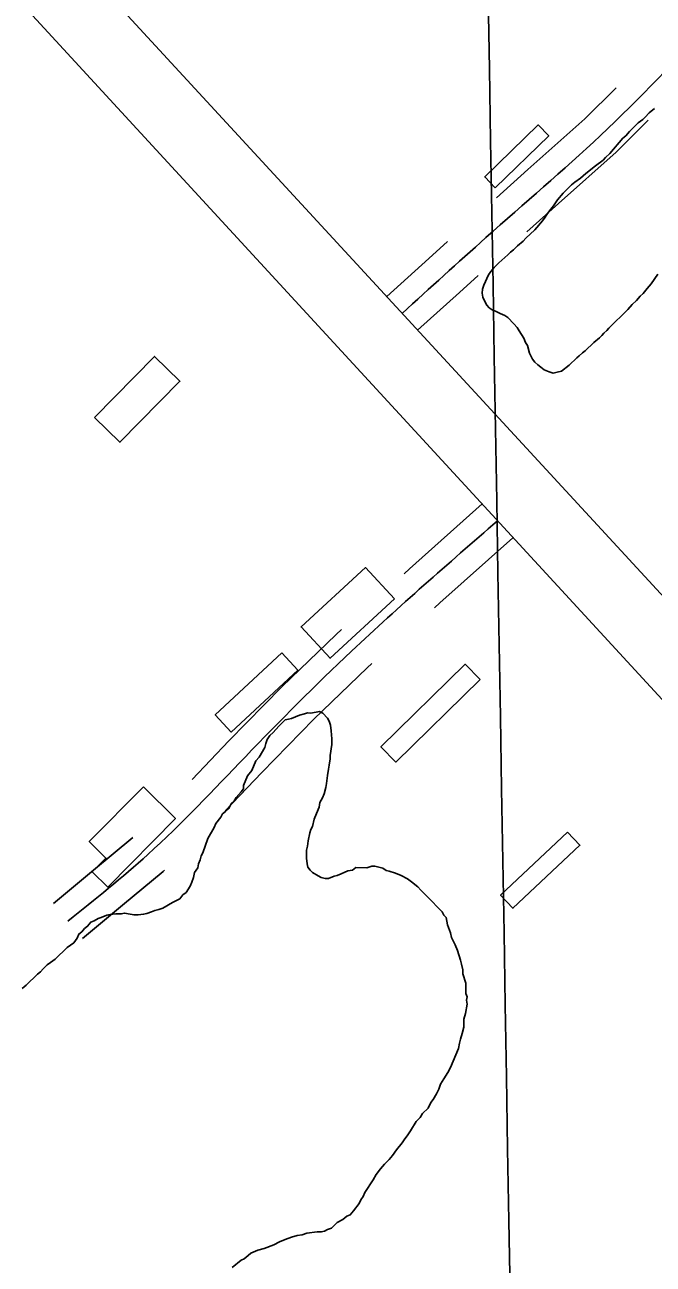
# Model space of a CAD drawing. Extents: x 3887375 to 3925618, y 296674 to 322633.
# Drawn here: x 3896576 to 3896989, y 306002 to 306817 of the extents above; entities that cross this region are included whole.
import ezdxf

# ---------------------------------------------------------------- set-up
doc = ezdxf.new("R2010")
doc.units = 0
for name, color, linetype in [('V-BLDG-OTLN', 7, 'Continuous'), ('V-GRID-MAJR', 7, 'Continuous'), ('V-RIVR-EDGE', 7, 'Continuous'), ('V-ROAD-CNTR', 7, 'Continuous'), ('V-SITE-VEGE', 7, 'Continuous')]:
    doc.layers.add(name, color=color, linetype=linetype)

msp = doc.modelspace()

# ---------------------------------------------------------------- linework, layer by layer
at = {"layer": 'V-BLDG-OTLN'}
for points in [[(3896885.04, 306709.77), (3896878.13, 306716.87), (3896913.29, 306751.08), (3896920.2, 306743.98)], [(3896621.7, 306558.81), (3896661.14, 306598.91), (3896677.81, 306582.51), (3896638.37, 306542.41)], [(3896818.72, 306439.43), (3896776.49, 306400.42), (3896757.42, 306421.06), (3896799.65, 306460.08)], [(3896744.66, 306404.01), (3896755.21, 306392.71), (3896711.55, 306351.96), (3896701, 306363.26)], [(3896875.1, 306386.45), (3896819.7, 306332.21), (3896809.86, 306342.26), (3896865.26, 306396.51)], [(3896653.75, 306315.91), (3896674.84, 306295.08), (3896630.29, 306250), (3896620.16, 306260.01), (3896629.18, 306269.13), (3896618.22, 306279.96)], [(3896932.59, 306286.16), (3896940.69, 306277.56), (3896896.67, 306236.12), (3896888.57, 306244.72)]]:
    msp.add_lwpolyline(points, close=True, dxfattribs=at)
at = {"layer": 'V-GRID-MAJR'}
msp.add_spline([(3896958.33, 302197.09), (3896856.11, 308255.12), (3896753.86, 314315.07), (3896651.61, 320375.03), (3896651.57, 320376.96)], degree=3, dxfattribs=at)
at = {"layer": 'V-RIVR-EDGE'}
msp.add_spline([(3894498.05, 310522.42), (3894530.03, 310496.11), (3894553.78, 310474.69), (3894579.94, 310451.31), (3894614.83, 310419.17), (3894633.24, 310400.67), (3894662.79, 310372.43), (3894685.08, 310353.44), (3894692.35, 310347.11), (3894709.79, 310328.13), (3894746.59, 310285.3), (3894785.84, 310252.18), (3894809.57, 310225.9), (3894830.41, 310205.45), (3894852.71, 310189.85), (3894866.75, 310171.85), (3894915.18, 310120.25), (3894950.06, 310083.74), (3894971.37, 310062.81), (3894999, 310039.43), (3895025.16, 310017.03), (3895052.79, 309992.68), (3895092.99, 309952.27), (3895110.91, 309932.8), (3895141.44, 309903.1), (3895188.91, 309855.88), (3895222.82, 309821.31), (3895255.75, 309784.32), (3895319.22, 309722.49), (3895350.7, 309688.42), (3895358.44, 309676.26), (3895364.73, 309669.44), (3895374.92, 309663.11), (3895388.97, 309650.44), (3895410.77, 309628.05), (3895448.54, 309583.28), (3895480.52, 309554.06), (3895503.76, 309527.78), (3895533.8, 309499.54), (3895577.4, 309454.75), (3895606.95, 309425.54), (3895653.45, 309378.81), (3895685.92, 309349.1), (3895719.83, 309314.54), (3895749.38, 309285.81), (3895790.55, 309242.49), (3895837.06, 309195.75), (3895863.69, 309164.12), (3895900.02, 309127.61), (3895944.1, 309081.37), (3895955.73, 309070.65), (3895974.63, 309054.58), (3896002.25, 309033.14), (3896032.78, 309003.93), (3896062.81, 308972.29), (3896082.67, 308950.39), (3896119.48, 308911.93), (3896139.34, 308892.46), (3896151.96, 308889.51), (3896163.12, 308883.66), (3896167.95, 308873.93), (3896170.35, 308862.27), (3896184.39, 308844.27), (3896211.03, 308816.04), (3896224.12, 308810.18), (3896236.73, 308802.37), (3896249.8, 308786.8), (3896255.61, 308776.59), (3896270.64, 308766.35), (3896280.32, 308753.22), (3896295.82, 308737.15), (3896375.27, 308661.2), (3896425.17, 308610.08), (3896464.41, 308570.65), (3896519.63, 308515.64), (3896548.69, 308483.03), (3896563.22, 308467.45), (3896597.61, 308430.94), (3896635.89, 308396.37), (3896666.41, 308365.7), (3896681.42, 308349.64), (3896712.43, 308320.42), (3896746.34, 308287.31), (3896777.36, 308260.04), (3896801.58, 308235.7), (3896820.47, 308215.26), (3896842.76, 308195.29), (3896851.46, 308181.19), (3896882.46, 308148.57), (3896918.81, 308116.43), (3896962.9, 308074.56), (3896997.76, 308033.19), (3897029.24, 307998.63), (3897042.32, 307985), (3897083.5, 307945.57), (3897107.23, 307918.31), (3897123.21, 307898.85), (3897130, 307898.83), (3897142.13, 307892.97), (3897145.99, 307882.28), (3897149.85, 307874.01), (3897162.93, 307860.38), (3897188.6, 307833.12), (3897229.29, 307788.83), (3897267.56, 307752.31), (3897300.5, 307715.81), (3897334.4, 307680.27), (3897361.53, 307651.07), (3897384.78, 307628.19), (3897411.42, 307598.98), (3897445.81, 307563.45), (3897494.26, 307516.71), (3897543.17, 307462.68), (3897584.83, 307418.38), (3897609.05, 307394.04), (3897646.83, 307355.58), (3897678.81, 307323.94), (3897715.15, 307290.34), (3897751.96, 307253.34), (3897766.97, 307236.31), (3897837.68, 307158.43), (3897886.6, 307104.4), (3897936, 307048.43), (3897965.54, 307015.34), (3898010.59, 306970.06), (3898027.54, 306949.14), (3898044.99, 306935.98), (3898063.87, 306914.08), (3898089.05, 306882.46), (3898117.14, 306854.7), (3898160.23, 306801.18), (3898195.59, 306763.7), (3898235.79, 306719.89), (3898261.46, 306693.6), (3898297.3, 306650.78), (3898332.65, 306612.33), (3898369.94, 306568.04), (3898397.54, 306534.95), (3898422.23, 306505.75), (3898462.9, 306455.14), (3898495.34, 306417.18), (3898521.97, 306382.15), (3898601.37, 306284.34), (3898652.22, 306228.37), (3898693.37, 306177.28), (3898729.68, 306130.57), (3898777.13, 306074.12), (3898825.55, 306014.26), (3898848.79, 305986.04), (3898903.98, 305917.43), (3898957.25, 305854.65), (3898984.35, 305818.16), (3899049.73, 305744.67), (3899107.84, 305679.45), (3899129.14, 305651.72), (3899142.69, 305630.31), (3899156.24, 305611.83), (3899175.12, 305587.98), (3899224.03, 305529.59), (3899255.99, 305493.57), (3899288.9, 305449.3), (3899312.61, 305415.24), (3899375.55, 305336.9), (3899410.9, 305296.02), (3899442.85, 305252.24), (3899470.43, 305211.86), (3899531.42, 305133.52), (3899579.35, 305071.24), (3899616.14, 305025.99), (3899647.13, 304986.09), (3899690.7, 304931.1), (3899729.41, 304876.62), (3899753.62, 304846.93), (3899770.56, 304821.64), (3899817.5, 304755.48), (3899845.56, 304713.16), (3899868.3, 304677.16), (3899889.6, 304650.4), (3899911.39, 304623.64), (3899955.44, 304569.14), (3899987.39, 304526.81), (3900012.56, 304494.21), (3900025.63, 304476.21), (3900037.24, 304456.75), (3900061.94, 304431.93), (3900070.67, 304424.13), (3900074.53, 304414.41), (3900074.99, 304404.21), (3900073.03, 304397.9), (3900071.55, 304388.68), (3900071.54, 304383.82), (3900075.9, 304378.96), (3900087.05, 304374.07), (3900096.26, 304367.74), (3900108.39, 304362.37), (3900117.11, 304353.6), (3900140.84, 304326.35), (3900165.54, 304299.09), (3900226.07, 304227.55), (3900277.87, 304164.29), (3900319.98, 304105.91), (3900352.41, 304062.61), (3900384.36, 304023.2), (3900411.47, 303988.16), (3900438.1, 303954.1), (3900462.8, 303926.85), (3900556.24, 303812.49), (3900597.89, 303762.85), (3900633.71, 303716.63), (3900652.59, 303691.33), (3900701.96, 303626.62), (3900774.57, 303530.77), (3900849.12, 303437.34), (3900903.35, 303371.16), (3900928.05, 303343.42), (3900948.87, 303317.63), (3901001.17, 303258.26), (3901038.95, 303216.88), (3901074.78, 303173.09), (3901092.2, 303147.31), (3901171.6, 303050.47), (3901205, 303008.62), (3901238.41, 302968.23), (3901274.74, 302927.83), (3901303.3, 302893.77), (3901343.98, 302847.53), (3901366.73, 302816.4), (3901404.5, 302770.17), (3901454.38, 302715.17), (3901507.18, 302659.19), (3901551.73, 302608.09), (3901584.66, 302570.61), (3901650.02, 302491.29), (3901680.99, 302443.62), (3901717.76, 302388.17), (3901785.52, 302298.16), (3901789.55, 302293.3)], degree=3, dxfattribs=at)
at = {"layer": 'V-ROAD-CNTR'}
for points in [[(3894371.05, 309296.79), (3895247.1, 308350.16), (3895855.91, 307682.01), (3896518.9, 306958), (3897377.51, 306026.63), (3898170.2, 305166.42), (3899138.1, 304112.58), (3899638.53, 303569.43)], [(3894332.83, 309265.64), (3895354.36, 308156.78), (3896156.88, 307283.54), (3897344.8, 305992.84), (3898830.34, 304376.58), (3899598.23, 303541.09)], [(3896885.82, 306703.24), (3896906.55, 306721.73), (3896943.91, 306755.06), (3896964.55, 306775.45)], [(3896905.79, 306680.85), (3896926.52, 306699.34), (3896964.45, 306733.18), (3896985.63, 306754.11)], [(3896813.81, 306638.32), (3896841.32, 306663.2), (3896853.71, 306674.41)], [(3896833.93, 306616.07), (3896861.44, 306640.95), (3896873.84, 306652.16)], [(3896876.53, 306501.97), (3896828.59, 306459.16), (3896825.09, 306456.03)], [(3896896.51, 306479.59), (3896848.58, 306436.79), (3896845.08, 306433.66)], [(3896783.95, 306419.29), (3896780.44, 306416.16), (3896744.69, 306381.58), (3896710.02, 306346.14), (3896685.79, 306320.74)], [(3896803.93, 306396.91), (3896800.87, 306394.18), (3896765.84, 306360.3), (3896731.59, 306325.3), (3896707.5, 306300.04)], [(3896646.78, 306282.7), (3896646.76, 306282.68), (3896620.89, 306261.12), (3896594.61, 306239.23)], [(3896667.55, 306261.05), (3896666.77, 306260.31), (3896640.09, 306238.08), (3896613.81, 306216.18)]]:
    msp.add_lwpolyline(points, dxfattribs=at)
for points in [[(3896823.87, 306627.19), (3896878.89, 306676.96), (3896954.18, 306744.12), (3897027.55, 306820.66), (3897102.07, 306909.67), (3897169.34, 306980.9), (3897265.46, 307080.78), (3897341.31, 307149.32), (3897394.64, 307195.83), (3897428.95, 307233.86), (3897458.52, 307269)], [(3896886.52, 306490.78), (3896790.65, 306405.17), (3896720.8, 306335.72), (3896656.77, 306271.5), (3896604.21, 306227.7)]]:
    msp.add_spline(points, degree=3, dxfattribs=at)
at = {"layer": 'V-SITE-VEGE'}
for points in [[(3896885.67, 306628.51), (3896883.06, 306629.59), (3896880.99, 306630.93), (3896879.44, 306632.52), (3896877.91, 306635.42), (3896876.89, 306637.79), (3896876.4, 306640.42), (3896876.7, 306643.03), (3896877.52, 306645.64), (3896880.49, 306652.41), (3896882.1, 306654.74), (3896884.23, 306657.33), (3896887.41, 306660.43), (3896893.25, 306665.59), (3896895.1, 306667.39), (3896896.96, 306668.94), (3896899.61, 306671.52), (3896903.32, 306674.61), (3896905.18, 306676.68), (3896911.02, 306682.1), (3896916.07, 306688.05), (3896917.94, 306690.39), (3896919.01, 306692.2), (3896920.61, 306694.54), (3896923.28, 306697.91), (3896925.95, 306701.79), (3896929.68, 306706.2), (3896935.25, 306711.62), (3896937.37, 306713.42), (3896941.07, 306715.99), (3896944.52, 306719.08), (3896950.87, 306724.23), (3896955.89, 306727.83), (3896957.49, 306729.64), (3896960.41, 306732.22), (3896968.92, 306742.31), (3896970.78, 306743.86), (3896973.17, 306746.71), (3896979.01, 306752.39), (3896981.92, 306754.7), (3896983.52, 306756.25), (3896986.17, 306759.1), (3896989.62, 306761.93)], [(3896991.79, 306652.97), (3896987.51, 306646.49), (3896984.85, 306643.64), (3896982.19, 306640.27), (3896980.33, 306638.47), (3896977.93, 306635.62), (3896975.02, 306633.04), (3896972.09, 306629.68), (3896959.62, 306617.54), (3896958.29, 306615.99), (3896956.43, 306614.18), (3896955.1, 306612.63), (3896953.5, 306611.08), (3896949.8, 306607.99), (3896944.23, 306602.57), (3896942.37, 306601.28), (3896940.25, 306599.22), (3896938.66, 306597.93), (3896933.62, 306593.03), (3896928.59, 306589.17), (3896925.7, 306588.42), (3896923.08, 306587.93), (3896920.47, 306588.76), (3896917.08, 306590.11), (3896915.01, 306591.71), (3896912.94, 306593.31), (3896911.13, 306595.17), (3896909.59, 306597.02), (3896907.55, 306600.98), (3896906.3, 306605.97), (3896905.02, 306608.08), (3896903.75, 306610.98), (3896900.68, 306615.73), (3896899.4, 306617.85), (3896897.33, 306620.23), (3896893.2, 306624.48), (3896891.39, 306625.81), (3896888.27, 306627.16), (3896885.67, 306628.51)], [(3896631.87, 306231.95), (3896635.55, 306232.42), (3896639.22, 306232.37), (3896641.33, 306232.87), (3896644.99, 306232.29), (3896647.6, 306231.73), (3896650.23, 306231.69), (3896653.91, 306232.17), (3896656.01, 306232.66), (3896659.17, 306233.67), (3896661.28, 306234.69), (3896663.91, 306235.18), (3896666.55, 306236.19), (3896672.9, 306239.78), (3896677.65, 306242.33), (3896679.79, 306244.93), (3896681.91, 306246.47), (3896684.59, 306250.63), (3896685.67, 306253.24), (3896686.76, 306256.38), (3896687.33, 306259.51), (3896689.47, 306262.63), (3896690.03, 306265.25), (3896691.12, 306267.86), (3896691.68, 306270.47), (3896692.76, 306272.56), (3896696.03, 306281.95), (3896700.33, 306289.24), (3896701.42, 306291.85), (3896704.62, 306296), (3896705.7, 306298.08), (3896707.81, 306299.63), (3896709.94, 306301.7), (3896711.56, 306304.82), (3896713.15, 306306.37), (3896714.77, 306308.98), (3896717.96, 306312.6), (3896719.56, 306314.68), (3896719.59, 306316.78), (3896722.3, 306323.04), (3896724.98, 306326.67), (3896727.69, 306332.93), (3896729.82, 306335.52), (3896733.58, 306341.77), (3896734.14, 306344.38), (3896735.22, 306346.99), (3896736.83, 306349.59), (3896738.96, 306351.66), (3896742.69, 306355.81), (3896746.94, 306359.95), (3896749.04, 306360.44), (3896751.15, 306360.94), (3896756.42, 306362.96), (3896759.59, 306363.97), (3896761.69, 306364.47), (3896763.79, 306364.43), (3896769.57, 306365.41), (3896771.66, 306364.33), (3896774.76, 306361.14), (3896775.78, 306359.02), (3896776.8, 306356.39), (3896777.27, 306352.71), (3896777.72, 306347.46), (3896777.67, 306343.79), (3896776.52, 306336.46), (3896776.49, 306334.36), (3896775.91, 306330.17), (3896775.35, 306327.55), (3896774.77, 306323.37), (3896774.17, 306318.13), (3896773.61, 306315.51), (3896772.5, 306311.33), (3896771.42, 306308.72), (3896769.81, 306305.59), (3896769.23, 306302.46), (3896767.6, 306298.28), (3896765.98, 306294.63), (3896764.87, 306289.93), (3896763.79, 306287.84), (3896763.24, 306285.75), (3896762.11, 306280.52), (3896761.54, 306276.86), (3896760.98, 306274.24), (3896760.93, 306271.09), (3896760.91, 306269), (3896761.38, 306265.32), (3896761.88, 306263.21), (3896763.42, 306261.09), (3896764.98, 306259.5), (3896768.62, 306257.35), (3896770.7, 306256.27), (3896773.31, 306255.71), (3896775.41, 306255.68), (3896779.11, 306257.2), (3896781.21, 306257.7), (3896783.85, 306258.71), (3896788.07, 306260.75), (3896791.23, 306261.24), (3896793.35, 306262.78), (3896800.69, 306262.68), (3896803.85, 306263.69)], [(3896803.85, 306263.69), (3896805.95, 306263.66), (3896811.18, 306262.54), (3896813.26, 306260.93), (3896815.35, 306260.38), (3896819.53, 306259.27), (3896823.18, 306257.65), (3896827.35, 306255.49), (3896829.94, 306253.36), (3896834.1, 306250.16), (3896836.16, 306248.03), (3896843.92, 306240.05), (3896846.51, 306237.39), (3896850.13, 306233.67), (3896851.15, 306231.56), (3896852.7, 306229.97), (3896853.69, 306225.23), (3896855.71, 306219.96), (3896856.19, 306216.8), (3896858.75, 306212.05), (3896860.27, 306208.35), (3896862.29, 306202.03), (3896862.77, 306199.4), (3896863.77, 306195.71), (3896863.74, 306193.09), (3896865.75, 306186.77), (3896865.66, 306179.95), (3896866.68, 306177.84), (3896866.12, 306175.74), (3896866.61, 306173.11), (3896865.48, 306166.84), (3896864.38, 306163.18), (3896864.31, 306157.93), (3896863.2, 306153.75), (3896862.1, 306150.1), (3896861.54, 306147.48), (3896860.96, 306143.81), (3896855.54, 306131.3), (3896853.93, 306128.17), (3896851.25, 306124.01), (3896849.1, 306120.37), (3896848.01, 306117.24), (3896846.39, 306114.11), (3896844.24, 306110.47), (3896842.64, 306108.39), (3896841.02, 306104.74), (3896837.3, 306101.12), (3896835.69, 306098.52), (3896833.03, 306095.93), (3896829.27, 306089.69), (3896827.13, 306086.57), (3896825.53, 306084.5), (3896823.91, 306081.9), (3896820.18, 306077.22), (3896817.51, 306073.59), (3896815.37, 306071), (3896812.18, 306067.89), (3896809.52, 306064.78), (3896806.84, 306061.15), (3896804.7, 306057.5), (3896799.33, 306049.18), (3896798.25, 306046.57), (3896796.65, 306044.5), (3896795.56, 306041.89), (3896791.83, 306037.22), (3896789.69, 306034.62), (3896787.58, 306033.6), (3896784.93, 306031.54), (3896781.23, 306029.49), (3896777.5, 306025.87), (3896774.87, 306024.86), (3896772.75, 306023.84), (3896770.65, 306023.34), (3896768.03, 306023.38), (3896761.19, 306022.42), (3896758.03, 306021.42), (3896754.88, 306020.94), (3896751.19, 306019.94), (3896746.98, 306018.43), (3896743.28, 306016.9), (3896739.58, 306014.85), (3896733.25, 306012.32), (3896729.04, 306011.33), (3896724.29, 306009.29), (3896722.7, 306007.74), (3896720.05, 306005.68), (3896717.93, 306004.66), (3896712.1, 306000.02)], [(3896574.02, 306183.43), (3896576.67, 306185.49), (3896584.12, 306192.73), (3896586.23, 306194.28), (3896587.84, 306196.35), (3896590.5, 306198.94), (3896592.62, 306200.48), (3896595.79, 306202.54), (3896603.77, 306210.3), (3896608.01, 306213.39), (3896610.15, 306216.5), (3896611.23, 306219.11), (3896613.35, 306220.66), (3896614.96, 306222.73), (3896617.07, 306224.28), (3896619.21, 306226.87), (3896621.32, 306227.89), (3896623.97, 306229.43), (3896626.07, 306229.93), (3896629.76, 306231.45), (3896631.87, 306231.95)]]:
    msp.add_lwpolyline(points, dxfattribs=at)

doc.saveas('drawing.dxf')
